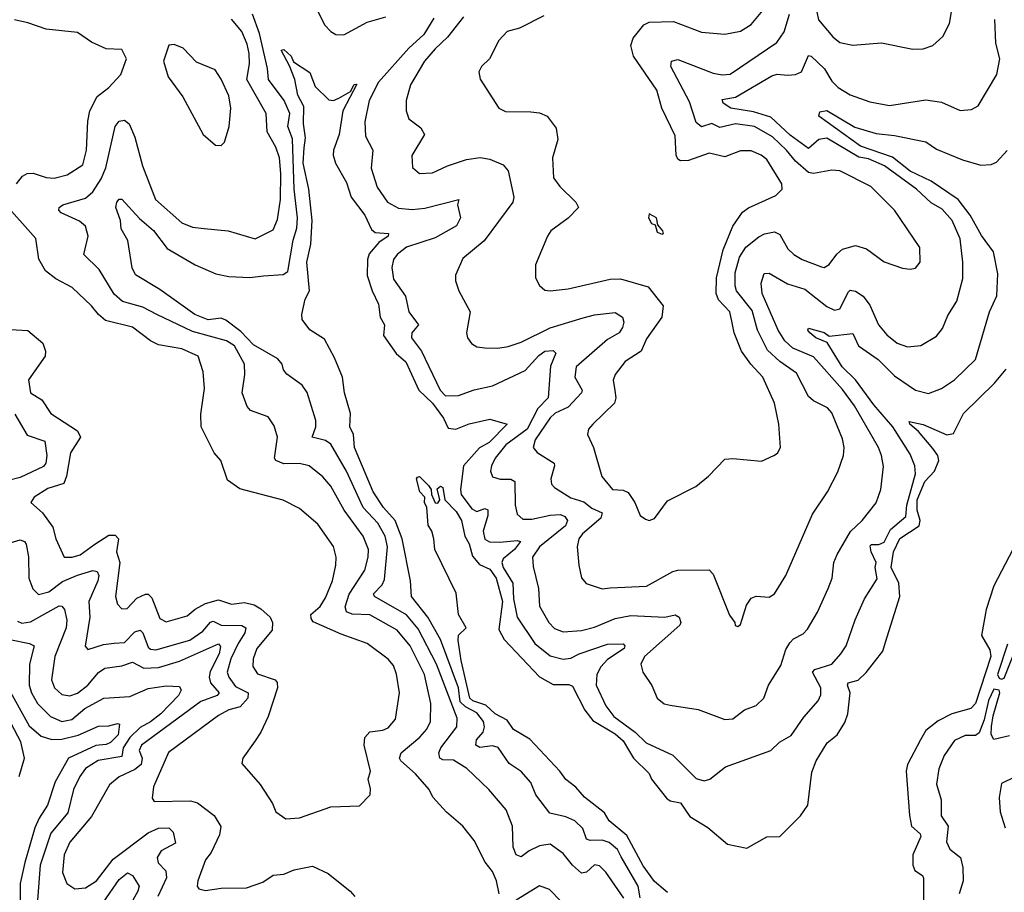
# Model space of a CAD drawing. Extents: x 1245515 to 1420776, y 606314 to 671314.
# Tile 364 of 385: x 1397503 to 1401275, y 644271 to 647614. Entities that reach past the tile are written whole.
import ezdxf

# ---------------------------------------------------------------- set-up
doc = ezdxf.new("R2010")
doc.units = 0

msp = doc.modelspace()

# ---------------------------------------------------------------- linework, layer by layer
at = {"layer": '0CON10XD'}
for points in [[(1399511.1, 647628.9), (1399418.5, 647581.5), (1399371.1, 647568.9), (1399338.6, 647535), (1399303.1, 647465), (1399272.9, 647435), (1399262.9, 647415), (1399267, 647387), (1399339.2, 647275), (1399365, 647262.2), (1399460.9, 647260.9), (1399495, 647257.8), (1399523.8, 647245), (1399558.9, 647198.9), (1399564.4, 647155), (1399544.4, 647085), (1399548.8, 647008.8), (1399572.5, 646975), (1399633.8, 646915), (1399644, 646895), (1399605, 646853.6), (1399538.6, 646805), (1399525.8, 646785), (1399479.2, 646675), (1399479.2, 646625), (1399495, 646596.2), (1399515, 646578), (1399535.8, 646575.8), (1399605, 646583.8), (1399765, 646620.3), (1399805, 646621), (1399911.2, 646591.2), (1399968.5, 646518.5), (1399963.6, 646475), (1399905, 646391.1), (1399884.7, 646345), (1399823.1, 646305), (1399784.4, 646255), (1399776.6, 646233.4), (1399783.3, 646193.2), (1399787.2, 646165), (1399782.1, 646145), (1399699.2, 646065), (1399682.5, 646045), (1399678, 646025), (1399701.5, 645975), (1399734.1, 645864.1), (1399774.3, 645815), (1399815, 645811.5), (1399835, 645803.1), (1399860, 645765), (1399880, 645715), (1399901.2, 645701.2), (1399915, 645696.2), (1399935, 645703.8), (1399985, 645770.8), (1400093.6, 645826.4), (1400142, 645865), (1400205, 645930), (1400235, 645933.8), (1400345, 645923.3), (1400392.5, 645945), (1400405.9, 645954.1), (1400418, 645975), (1400411.5, 646065), (1400394.4, 646145), (1400350.8, 646245), (1400304.1, 646294.1), (1400268.2, 646345), (1400240.7, 646415), (1400232.9, 646452.9), (1400224.1, 646495), (1400181, 646541), (1400171.6, 646565), (1400172.3, 646625), (1400197.7, 646732.3), (1400235, 646823.5), (1400273, 646877), (1400295, 646893.2), (1400399.8, 646940.2), (1400424.2, 646965), (1400423.3, 646985), (1400365, 647078.5), (1400344.3, 647095), (1400305, 647111.8), (1400265, 647111.5), (1400205, 647089.1), (1400145, 647103.3), (1400065, 647074.3), (1400035, 647073.5), (1400025, 647079.5), (1400018, 647095), (1400015, 647170), (1399962.9, 647275), (1399944.3, 647344.3), (1399854.6, 647475), (1399844.6, 647515), (1399853.6, 647543.6), (1399895, 647594.4), (1399915, 647604.5), (1400008, 647608), (1400115, 647566.5), (1400205, 647559.1), (1400265, 647570), (1400305, 647595.6), (1400350.6, 647649.4)], [(1397491.5, 646985), (1397514.6, 647015), (1397531.4, 647025), (1397555, 647026.6), (1397605, 647010), (1397635, 647007.5), (1397685, 647020.4), (1397745, 647058.9), (1397759.8, 647115), (1397763.8, 647226.2), (1397772.5, 647265), (1397800, 647320), (1397844.4, 647355), (1397891.4, 647405), (1397912, 647465), (1397895, 647500), (1397835, 647502.5), (1397778.6, 647528.6), (1397725, 647565.8), (1397605, 647577.6), (1397535, 647602.9), (1397483.9, 647613.9)], [(1399340, 644265), (1399330.6, 644315), (1399315, 644350.8), (1399286.7, 644386.7), (1399245, 644470), (1399201.4, 644525), (1399138.1, 644578.1), (1399085.6, 644635), (1399071.4, 644665), (1399019.2, 644725), (1398963.1, 644775), (1398958.9, 644785), (1398964.6, 644805), (1399036, 644865), (1399063.7, 644896.3), (1399077.5, 644925), (1399079, 644995), (1399054.4, 645105), (1398998.8, 645215), (1398949.1, 645275), (1398845, 645334.3), (1398777, 645337), (1398755.8, 645345.8), (1398749.6, 645365), (1398766.1, 645413.9), (1398825.2, 645504.8), (1398838.7, 645555), (1398839.1, 645585), (1398819, 645635), (1398746.8, 645735), (1398695, 645826.7), (1398665, 645863.5), (1398612, 645905), (1398575, 645914.6), (1398515, 645912.9), (1398484.3, 645925), (1398478.9, 645935), (1398490.4, 646015), (1398478.8, 646058.8), (1398455, 646092.5), (1398387.6, 646117.6), (1398375, 646132), (1398355.9, 646185), (1398365.3, 646255), (1398364.1, 646295), (1398326.1, 646365), (1398295, 646384.1), (1398165, 646419.7), (1398029.2, 646485), (1397975, 646513.5), (1397897.5, 646535), (1397865, 646562.8), (1397807.6, 646657.6), (1397749.1, 646715), (1397766, 646785), (1397755, 646823.5), (1397732.4, 646842.4), (1397661.9, 646875), (1397653.1, 646885), (1397654.3, 646895), (1397668, 646905), (1397755, 646930.7), (1397784.1, 646955), (1397815.7, 647004.3), (1397833.4, 647046.6), (1397868.5, 647205), (1397884.3, 647225), (1397905, 647229.1), (1397922.7, 647215), (1397945, 647164.2), (1397973.2, 647055), (1398023.1, 646925), (1398125, 646836.2), (1398165, 646819.2), (1398210, 646815), (1398302.5, 646805), (1398405, 646774.4), (1398475, 646809.4), (1398491.4, 646848.6), (1398502.1, 646925), (1398504.2, 647025), (1398498.5, 647085), (1398485, 647125.5), (1398451.4, 647185), (1398447.6, 647255), (1398373.3, 647385), (1398383.3, 647445), (1398382.7, 647485), (1398375, 647521.1), (1398355, 647568.8), (1398315, 647616.5)], [(1399818.4, 644248.4), (1399748.5, 644348.5), (1399725, 644372.5), (1399705, 644376.4), (1399675, 644348.2), (1399655, 644344.6), (1399620.6, 644375), (1399585, 644419.6), (1399535, 644456.1), (1399495, 644448.8), (1399455, 644430), (1399425, 644407.3), (1399404.7, 644414.7), (1399393.9, 644443.9), (1399391.8, 644525), (1399366.7, 644586.7), (1399300, 644665), (1399216.7, 644745), (1399165, 644777.4), (1399125, 644778.2), (1399112.5, 644785), (1399109.3, 644805), (1399117.2, 644825), (1399178.2, 644905), (1399178.9, 644938.9), (1399100.3, 645145), (1399030.1, 645280.1), (1398984.6, 645334.7), (1398862.3, 645405), (1398859.2, 645415), (1398891.4, 645448.6), (1398900.5, 645469.5), (1398911.9, 645595), (1398904.1, 645635), (1398876, 645685), (1398819.7, 645745), (1398755.6, 645885), (1398695, 645987.7), (1398675, 646002.7), (1398624.4, 646015), (1398638.1, 646055), (1398638.3, 646078.3), (1398605, 646186), (1398585, 646214.4), (1398526.9, 646256.9), (1398513.5, 646273.5), (1398508.9, 646295), (1398491.9, 646315), (1398398.8, 646368.8), (1398350, 646420), (1398293.1, 646463.1), (1398275, 646471.2), (1398225, 646464.8), (1398174.4, 646484.4), (1398040.5, 646580.5), (1397947.1, 646637.1), (1397934, 646664), (1397918, 646768), (1397892.5, 646812.5), (1397890, 646845), (1397871.2, 646895), (1397875.5, 646915), (1397885, 646927.1), (1397895, 646926.9), (1397962.8, 646852.8), (1398016.6, 646806.6), (1398068, 646738), (1398175, 646675.3), (1398255, 646640.6), (1398305, 646630.3), (1398385, 646626.5), (1398437, 646633), (1398512.3, 646637.7), (1398530.5, 646649.5), (1398550.9, 646769.1), (1398564.6, 646815.4), (1398567.4, 646855), (1398554.6, 646965.4), (1398548.5, 647158.5), (1398531.1, 647205), (1398538, 647255), (1398516, 647305), (1398457, 647385), (1398453.2, 647426.8), (1398421.8, 647561.8), (1398395.7, 647635.7)], [(1398647.3, 647645), (1398671.3, 647595), (1398695, 647569.6), (1398715, 647557.7), (1398745, 647556.8), (1398834.6, 647604.6), (1398905.6, 647625)], [(1399090.2, 647620.2), (1399051.7, 647558.3), (1398993.9, 647505), (1398878, 647375), (1398842, 647305), (1398825, 647222.5), (1398828.7, 647168.7), (1398856.4, 647115), (1398849.6, 647045), (1398872.3, 646972.3), (1398912.5, 646915), (1398955, 646891.9), (1399007.3, 646887.3), (1399055, 646892.7), (1399186.2, 646925), (1399180, 646905), (1399192, 646855), (1399176.9, 646825), (1399095, 646779.1), (1398985, 646743.1), (1398949.2, 646715), (1398935, 646695.6), (1398928.8, 646665), (1398935, 646620), (1398981.5, 646555), (1398993.9, 646495), (1399031.5, 646445), (1399005.5, 646415), (1399004, 646395), (1399042.2, 646345), (1399114.7, 646195), (1399135, 646173.8), (1399185, 646174.7), (1399245, 646196.8), (1399315, 646211.6), (1399439.5, 646270.5), (1399491.9, 646328.1), (1399515, 646343.9), (1399546.6, 646346.6), (1399557.2, 646337.2), (1399537, 646287), (1399528.2, 646165), (1399488.4, 646125), (1399447.9, 646045), (1399365.7, 645985), (1399324.7, 645935), (1399310.7, 645905), (1399307.3, 645885), (1399315, 645863.3), (1399343.5, 645853.5), (1399385, 645854.6), (1399400, 645845), (1399401.8, 645755), (1399409.7, 645719.7), (1399431.2, 645701.2), (1399465, 645700.5), (1399535, 645716.5), (1399575, 645719.2), (1399591.6, 645711.6), (1399602.4, 645695), (1399594.2, 645675), (1399495.3, 645595), (1399468.2, 645555), (1399469.8, 645519.8), (1399490.3, 645435), (1399495, 645368), (1399530.7, 645305), (1399551.9, 645281.9), (1399585, 645269.4), (1399655.2, 645274.8), (1399705, 645286.5), (1399785, 645319.8), (1399845, 645331.1), (1399975, 645324.7), (1400013.8, 645333.8), (1400029.3, 645325), (1400035.9, 645305), (1400031.8, 645295), (1399897.5, 645175), (1399883.1, 645145), (1399890.8, 645115), (1399925, 645063.8), (1399945.7, 645015), (1399972.7, 644992.7), (1399995, 644987.8), (1400102.1, 644972.1), (1400205, 644933.1), (1400235, 644935.7), (1400280.4, 644969.6), (1400325, 644987.1), (1400354.3, 645015), (1400371.8, 645065), (1400419.2, 645140.7), (1400438.4, 645201.6), (1400453.2, 645226.8), (1400467.9, 645242.1), (1400505, 645260.8), (1400520.9, 645279.1), (1400559.5, 645345), (1400601.1, 645435), (1400615.5, 645475), (1400622.5, 645535), (1400634.4, 645565), (1400686.2, 645653.8), (1400730.6, 645695), (1400785, 645763.1), (1400802.4, 645815), (1400812.3, 645902.3), (1400805.4, 645945), (1400794, 645975), (1400701, 646135), (1400655, 646197.1), (1400545, 646322.4), (1400465, 646355.7), (1400434, 646384), (1400409.5, 646425), (1400347.8, 646565), (1400344, 646605), (1400355, 646641.4), (1400375, 646642.7), (1400445, 646602.5), (1400511.4, 646581.4), (1400595.2, 646515.2), (1400625, 646501.3), (1400645, 646506.5), (1400677.9, 646572.1), (1400685, 646578.6), (1400705, 646574.6), (1400734, 646555), (1400760.5, 646520.5), (1400792.9, 646445), (1400825, 646406.4), (1400865, 646374.5), (1400905, 646361.4), (1400955, 646365.7), (1401015, 646402), (1401038.6, 646431.4), (1401059.2, 646480.8), (1401094, 646536), (1401116.7, 646623.3), (1401116.6, 646685), (1401105.8, 646775), (1401075, 646845.5), (1401037.9, 646887.9), (1400995, 646912.5), (1400939.1, 646965), (1400815.9, 647055), (1400755, 647080.9), (1400717.4, 647087.4), (1400595, 647160.7), (1400565, 647154.8), (1400525, 647121.4), (1400455, 647172.6), (1400381.2, 647241.2), (1400315, 647261.9), (1400227.5, 647275), (1400198.2, 647295), (1400195, 647309.2), (1400245, 647318.1), (1400385, 647399.3), (1400405, 647405.3), (1400445, 647402.2), (1400475, 647403.9), (1400497.8, 647415), (1400525, 647477.3), (1400535, 647474.6), (1400586.5, 647426.5), (1400615, 647379.5), (1400639.4, 647355), (1400685, 647326.9), (1400760.2, 647300.2), (1400835, 647285.5), (1400975, 647307.8), (1401035, 647298.2), (1401106.8, 647266.8), (1401150, 647270), (1401175, 647284), (1401247.3, 647405), (1401258.7, 647465), (1401242.3, 647525), (1401239, 647615)], [(1399204.1, 647625), (1399142.5, 647547.5), (1399095, 647503.3), (1399054.6, 647455), (1399000, 647365), (1398983.6, 647305), (1398984.5, 647265), (1398994.6, 647235), (1399039.9, 647199.9), (1399054.4, 647175), (1399005.5, 647094.5), (1399008.3, 647048.3), (1399035, 647025.7), (1399085, 647027.8), (1399142, 647055), (1399215, 647079.3), (1399267, 647087), (1399305, 647080.5), (1399355, 647058.5), (1399375.3, 647035.3), (1399396.2, 646935), (1399392.9, 646915), (1399283.1, 646766.9), (1399200.8, 646699.2), (1399172.9, 646635), (1399173.4, 646613.4), (1399185.8, 646575), (1399228.6, 646495), (1399215.6, 646415), (1399219.2, 646395), (1399233.9, 646373.9), (1399255, 646360.6), (1399285, 646356.9), (1399335, 646355.5), (1399375, 646362), (1399425, 646379.1), (1399535, 646433.4), (1399662.5, 646472.5), (1399705, 646484.2), (1399785, 646492.2), (1399813.1, 646475), (1399817.3, 646455), (1399812.9, 646435), (1399800, 646415), (1399755, 646388.9), (1399635.3, 646285), (1399630.3, 646245), (1399658.2, 646195), (1399655.4, 646185), (1399605, 646130.4), (1399555, 646107), (1399535, 646089.5), (1399478.1, 646005), (1399470.4, 645975), (1399486.3, 645956.3), (1399550.6, 645915), (1399552.7, 645905), (1399538.2, 645855), (1399541.1, 645835), (1399551.6, 645821.6), (1399615, 645782.5), (1399665, 645766.8), (1399695, 645743.5), (1399735.3, 645725), (1399729.7, 645705), (1399660, 645645), (1399645.4, 645625), (1399639.1, 645595), (1399645.5, 645525), (1399655.4, 645475.4), (1399673.7, 645453.7), (1399735, 645433.3), (1399765, 645437.1), (1399905, 645443.8), (1400005, 645500), (1400025, 645505.5), (1400145, 645506.7), (1400160.2, 645490.2), (1400223, 645333), (1400243.3, 645305), (1400243.9, 645293.9), (1400255, 645290), (1400265, 645297.5), (1400288.3, 645371.7), (1400305, 645398), (1400325, 645405.7), (1400375, 645401.4), (1400395, 645414.3), (1400437.9, 645485), (1400540.5, 645719.5), (1400597.8, 645805), (1400638.1, 645881.9), (1400659.2, 645945), (1400661.8, 645975), (1400655, 646008.8), (1400615, 646108.6), (1400597.6, 646127.6), (1400544.3, 646154.3), (1400525, 646170.9), (1400479.5, 646259.5), (1400415, 646304.8), (1400368.1, 646348.1), (1400329.6, 646425), (1400309.7, 646499.7), (1400250, 646575), (1400243.7, 646595), (1400243.7, 646645), (1400260.5, 646705), (1400285, 646742.7), (1400335, 646782.7), (1400356.2, 646793.8), (1400395, 646802), (1400415, 646791.5), (1400446.6, 646736.6), (1400468.9, 646715), (1400501.4, 646695), (1400575, 646666.9), (1400585, 646665.5), (1400605, 646676.4), (1400633.4, 646716.6), (1400655, 646735.3), (1400705, 646748.7), (1400747.1, 646737.1), (1400815, 646687.1), (1400885, 646662), (1400915, 646658), (1400935, 646662.5), (1400952.5, 646685), (1400952.1, 646742.1), (1400855, 646884.3), (1400764.4, 646975), (1400645.8, 647035), (1400615, 647038.2), (1400545, 647025.3), (1400525, 647028.9), (1400475, 647072.3), (1400440.9, 647115), (1400387.3, 647165), (1400318.5, 647205), (1400245, 647214.9), (1400185, 647201.8), (1400155, 647216.6), (1400115, 647203.9), (1400095, 647221.1), (1400069.2, 647299.2), (1399998.1, 647435), (1400000.4, 647455), (1400025, 647461.9), (1400159.7, 647409.7), (1400195, 647403), (1400225, 647405.3), (1400403.5, 647526.5), (1400432.1, 647567.9)], [(1400432.1, 647567.9), (1400452.1, 647635)], [(1400557.7, 647645), (1400563.7, 647613.7), (1400618.7, 647548.7), (1400645, 647527.5), (1400695, 647517.1), (1400805, 647525.7), (1400925, 647501.5), (1400965, 647502.7), (1401001.2, 647515), (1401039.8, 647550.2), (1401065, 647600), (1401072.5, 647645)], [(1398275, 647132.5), (1398287.5, 647145), (1398305.8, 647205), (1398312.5, 647275), (1398305, 647323.3), (1398275, 647386.7), (1398252.3, 647422.3), (1398181.1, 647451.1), (1398130, 647505), (1398095, 647520), (1398075, 647516.7), (1398053.8, 647455), (1398072, 647395), (1398128.3, 647318.3), (1398206.2, 647175), (1398253.9, 647133.9), (1398275, 647132.5)], [(1398968, 645625), (1398942.3, 645695), (1398896.7, 645745), (1398857.2, 645805), (1398785.9, 645975), (1398782.3, 646025), (1398768, 646055), (1398770.6, 646105), (1398747.3, 646185), (1398740, 646245), (1398709.2, 646319.2), (1398670.6, 646390.6), (1398615, 646426.1), (1398586.1, 646466.1), (1398584.5, 646485), (1398596.6, 646543.4), (1398613.8, 646576.2), (1398603.7, 646685), (1398618.7, 646755), (1398624.2, 646845), (1398611.3, 646965), (1398589.9, 647065), (1398593.2, 647123.2), (1398598.4, 647161.6), (1398590.1, 647215), (1398592.1, 647282.1), (1398569.3, 647325), (1398557.1, 647385), (1398537.6, 647437.6), (1398505, 647497.5), (1398515, 647500), (1398542.9, 647475), (1398552.4, 647452.4), (1398615, 647412.1), (1398635, 647358), (1398687.5, 647307.5), (1398705, 647305.4), (1398726.6, 647313.4), (1398770.7, 647339.3), (1398785, 647365.6), (1398795, 647367.5), (1398740.8, 647265), (1398727.7, 647175), (1398705.4, 647115), (1398703.8, 647095), (1398713.8, 647065), (1398755, 646990.8), (1398773.6, 646935), (1398825.4, 646865.4), (1398850.6, 646810.6), (1398865, 646799.4), (1398915.6, 646795), (1398914.4, 646785), (1398879.6, 646760.4), (1398842.7, 646717.3), (1398836.3, 646695), (1398834.1, 646634.1), (1398853.1, 646575), (1398877.8, 646525), (1398883.7, 646475), (1398900.3, 646445), (1398897, 646405), (1398945, 646335.2), (1398983.2, 646303.2), (1399032.3, 646195), (1399085, 646145.4), (1399127.2, 646087.2), (1399145, 646049.7), (1399174.7, 646045.3), (1399225, 646066.6), (1399305, 646084), (1399371.2, 646065), (1399302, 645995), (1399265, 645974.4), (1399203.4, 645905), (1399192.3, 645815), (1399195.2, 645795), (1399235, 645740.4), (1399255, 645730.4), (1399285, 645741.4), (1399296.7, 645736.7), (1399296.3, 645715), (1399278.9, 645655), (1399285, 645624.5), (1399303.3, 645613.3), (1399342.6, 645612.6), (1399408.9, 645618.9), (1399421.4, 645615), (1399398.6, 645585), (1399355, 645548.2), (1399350.5, 645535), (1399355.8, 645515), (1399392.5, 645455), (1399395.2, 645395.2), (1399408.7, 645325), (1399476.8, 645225), (1399535, 645176.7), (1399585, 645163.8), (1399615, 645168.1), (1399647.1, 645185), (1399755, 645222.1), (1399815, 645223.1), (1399821.6, 645215), (1399818.8, 645205), (1399755, 645163.7), (1399729.5, 645135), (1399713.8, 645105), (1399711.6, 645065), (1399749.1, 644985), (1399779.7, 644945), (1399861.2, 644885), (1399903.5, 644843.5), (1400005, 644796.7), (1400095, 644707.1), (1400125, 644698.6), (1400146.7, 644705), (1400207.6, 644752.4), (1400381.2, 644815), (1400413.9, 644846.1), (1400458.3, 644871.7), (1400507.4, 644942.6), (1400562.7, 645005), (1400572.6, 645027.4), (1400572.5, 645055), (1400540.3, 645115), (1400549.4, 645125), (1400614.4, 645145), (1400649.5, 645185), (1400669.1, 645215), (1400703.8, 645315), (1400740, 645395), (1400788, 645472), (1400780.5, 645515), (1400783.8, 645535), (1400765.4, 645575), (1400761.8, 645598.2), (1400766.2, 645603.8), (1400795, 645604.1), (1400815, 645612.7), (1400839, 645661), (1400898.6, 645711.4), (1400901.5, 645755), (1400934.7, 645875), (1400933.1, 645905), (1400915, 645950), (1400848, 646055), (1400775, 646138.9), (1400705.2, 646235), (1400653.8, 646283.8), (1400597.1, 646377.1), (1400553.8, 646395), (1400530, 646415), (1400522.9, 646425), (1400525, 646432.5), (1400585, 646415.8), (1400605, 646401.9), (1400695, 646412.3), (1400716.2, 646365), (1400792.2, 646312.2), (1400855, 646249.7), (1400935, 646194.7), (1400985, 646182.2), (1401035, 646202), (1401085, 646234), (1401165, 646312.9), (1401219.2, 646495), (1401246.5, 646556.5), (1401250.4, 646640.4), (1401233.4, 646725), (1401188.2, 646788.2), (1401144.8, 646865), (1401098.8, 646925), (1400995.5, 646995.5), (1400915, 647034.7), (1400847.3, 647087.3), (1400725, 647130), (1400564.4, 647245), (1400568.5, 647261.5), (1400595, 647266.9), (1400702.4, 647202.4), (1400785, 647178), (1400855, 647171.2), (1400975, 647146), (1401015, 647118.8), (1401115, 647077.1), (1401185, 647056.8), (1401225, 647059.1), (1401245, 647068.6), (1401286.6, 647113.4)], [(1397445, 646428.9), (1397535, 646424.1), (1397591.8, 646375), (1397602.5, 646345), (1397600.6, 646325), (1397536.7, 646235), (1397544.4, 646185), (1397588.4, 646158.4), (1397622.5, 646105), (1397725, 646038.9), (1397736.7, 646015), (1397698, 645955), (1397682.9, 645865), (1397672.7, 645837.3), (1397611.3, 645818.7), (1397559.2, 645785), (1397546.2, 645765), (1397590.5, 645725), (1397630.5, 645670.5), (1397641.8, 645625), (1397673.3, 645555), (1397704.7, 645554.7), (1397735, 645564.2), (1397791.6, 645605), (1397845, 645639), (1397869.1, 645639.1), (1397881.3, 645625), (1397874.7, 645575), (1397886.5, 645535), (1397870.4, 645405), (1397877.5, 645375), (1397895, 645357.5), (1397915, 645359.1), (1397951.6, 645398.4), (1397985, 645413.8), (1397995, 645412.8), (1398009.6, 645399.6), (1398040.2, 645320.2), (1398065, 645307.5), (1398145, 645330), (1398175, 645355.4), (1398215, 645377.1), (1398265, 645391.6), (1398315, 645374.7), (1398365, 645381.1), (1398402, 645372), (1398427.5, 645357.5), (1398462.4, 645325), (1398471.7, 645305), (1398470.3, 645275), (1398412.2, 645205), (1398397.8, 645165), (1398396, 645136), (1398415, 645107.7), (1398482.5, 645085), (1398489.7, 645075), (1398491, 645055), (1398454.7, 644945.3), (1398427.5, 644885), (1398405, 644852), (1398358, 644785), (1398353.8, 644765), (1398424.1, 644684.1), (1398471.4, 644611.4), (1398485, 644578.8), (1398522.5, 644552.5), (1398575, 644556.7), (1398695, 644598.6), (1398805, 644602.5), (1398845.9, 644644.1), (1398847.7, 644667.7), (1398838.8, 644705), (1398847.5, 644735), (1398823.5, 644835), (1398825.4, 644864.6), (1398844.6, 644885.4), (1398895, 644891.8), (1398915, 644901.1), (1398942.7, 644935), (1398958.2, 645035), (1398946.3, 645106.4), (1398935, 645140), (1398915, 645164.4), (1398835, 645224.5), (1398735, 645260), (1398627.6, 645307.6), (1398619.6, 645319.6), (1398619.1, 645335), (1398655, 645366.2), (1398675, 645399.4), (1398701.1, 645465), (1398714.6, 645525), (1398716.2, 645555), (1398705, 645596), (1398645, 645681.1), (1398575, 645741.1), (1398513.1, 645773.1), (1398347.2, 645817.2), (1398299.6, 645849.6), (1398274.4, 645925), (1398248.6, 645955), (1398198.8, 646055), (1398197.4, 646102.6), (1398211.7, 646201.7), (1398205.6, 646265), (1398187.1, 646325), (1398125, 646353.3), (1398035, 646369.2), (1398004.3, 646384.3), (1397936, 646436), (1397832.5, 646462.5), (1397804.8, 646484.8), (1397778.3, 646518.3), (1397705, 646588.5), (1397641.5, 646621.5), (1397602.6, 646652.6), (1397576.3, 646696.4), (1397565, 646776.7), (1397441.8, 646915)], [(1399965, 646792.5), (1399970, 646795), (1399967.5, 646805), (1399948.3, 646828.3), (1399942.5, 646855), (1399915, 646870), (1399912.5, 646855), (1399923.6, 646833.6), (1399938.3, 646828.3), (1399945, 646800), (1399965, 646792.5)], [(1399985, 644270), (1399935, 644312.5), (1399891.9, 644371.9), (1399828.9, 644488.9), (1399761.8, 644545), (1399743.6, 644575), (1399667.5, 644635), (1399633.8, 644673.8), (1399595, 644703.3), (1399572.9, 644735), (1399457.6, 644857.6), (1399395, 644894.7), (1399370.8, 644930.8), (1399325, 644954.5), (1399288.7, 644988.7), (1399238.7, 645005), (1399227.8, 645015), (1399195, 645158.8), (1399183.6, 645236.4), (1399185, 645256.7), (1399213.8, 645285), (1399184.4, 645335), (1399175, 645416.7), (1399093.3, 645585), (1399090, 645625), (1399082.5, 645655), (1399068.3, 645678.3), (1399063.3, 645745), (1399054.3, 645765), (1399055.8, 645785), (1399036.9, 645805), (1399023.8, 645855), (1399027.7, 645862.3), (1399035, 645864.2), (1399070, 645830), (1399080, 645815), (1399081.2, 645795), (1399095, 645763.3), (1399105, 645762.5), (1399113.3, 645775), (1399103, 645817), (1399115, 645827.5), (1399125, 645822.5), (1399132.5, 645775), (1399175, 645730), (1399195.5, 645695), (1399208.1, 645635), (1399225, 645606.5), (1399238.6, 645558.6), (1399265, 645527.3), (1399305, 645509.2), (1399328.1, 645475), (1399352.5, 645385), (1399338.6, 645278.6), (1399359.4, 645239.4), (1399495, 645097.1), (1399547, 645067), (1399607.3, 645067.3), (1399620.8, 645060.8), (1399668.8, 644968.8), (1399699, 644929), (1399785, 644878.1), (1399815, 644851.2), (1399839.9, 644810.1), (1399855.1, 644785.1), (1399915, 644726.2), (1399924.2, 644704.2), (1399981.2, 644631.2), (1399995, 644621.5), (1400035, 644613.4), (1400071.1, 644561.1), (1400139.2, 644519.2), (1400215, 644455.4), (1400289.4, 644440.6), (1400365, 644483.3), (1400415, 644485.5), (1400495, 644564.5), (1400522.2, 644605), (1400538.6, 644731.4), (1400554.2, 644775), (1400596.8, 644843.2), (1400635.2, 644874.8), (1400665, 644921.1), (1400675.7, 644954.3), (1400685.4, 645035), (1400674.1, 645065), (1400676.7, 645073.3), (1400715, 645084.2), (1400746.2, 645113.8), (1400809.5, 645195), (1400820.5, 645229.5), (1400875.4, 645405), (1400870.7, 645455), (1400842.2, 645515), (1400850.3, 645575), (1400875, 645627.3), (1400949.1, 645675), (1400952.4, 645695), (1400941.1, 645735), (1400941.3, 645775), (1400971.5, 645845), (1401007.4, 645885), (1401024.4, 645925), (1401020.3, 645945), (1401001.4, 645971.4), (1400946.8, 646036.8), (1400913.6, 646065), (1400911.2, 646075), (1400965, 646063.1), (1401055, 646023.9), (1401081.3, 646028.7), (1401119.4, 646105), (1401237.8, 646222.3), (1401282.5, 646275)], [(1397485, 646103.2), (1397532, 646022), (1397599.1, 645999.1), (1397607, 645945), (1397603.8, 645915), (1397595, 645902.9), (1397505, 645860.5), (1397455, 645848.2)], [(1397405, 645591.7), (1397505, 645621.4), (1397522.2, 645615), (1397528.4, 645605), (1397536.6, 645556.6), (1397538.9, 645475), (1397554.3, 645434.3), (1397575, 645411.5), (1397615, 645421.7), (1397667.5, 645462.5), (1397725, 645486.6), (1397783.8, 645503.8), (1397799.7, 645499.8), (1397806.2, 645485), (1397803, 645465), (1397768, 645385), (1397771.5, 645325), (1397754.7, 645214.7), (1397765, 645201.5), (1397825, 645221.1), (1397864.8, 645225.2), (1397905, 645228), (1397945, 645268.8), (1397965, 645275.2), (1397975.1, 645265.1), (1397995, 645210.9), (1398005, 645202.6), (1398025, 645200), (1398155, 645237.2), (1398205, 645271.6), (1398233.7, 645306.3), (1398245, 645310.2), (1398275, 645294.4), (1398355, 645292.8), (1398369.7, 645285), (1398366.4, 645265), (1398339.9, 645225), (1398312.3, 645165), (1398298.1, 645115), (1398304.3, 645095), (1398329.7, 645059.7), (1398379.1, 645035), (1398377.9, 645015), (1398348.1, 644981.9), (1398305, 644970.2), (1398265, 644948.1), (1398073.1, 644806.9), (1398015.6, 644675), (1398011.4, 644631.4), (1398018.8, 644618.8), (1398158.3, 644621.7), (1398184.3, 644614.3), (1398247.8, 644565), (1398273.5, 644523.5), (1398269, 644491), (1398236.7, 644423.2), (1398215.4, 644395), (1398186.4, 644315), (1398183.1, 644295), (1398190, 644285), (1398215, 644277.5), (1398275, 644286.8), (1398371.9, 644288.1), (1398435, 644310), (1398475, 644336.2), (1398515, 644340), (1398555, 644357.8), (1398625, 644371.4), (1398685, 644343.5), (1398769.2, 644275), (1398786.8, 644255)], [(1399880.1, 644250.1), (1399873, 644295), (1399807.2, 644407.2), (1399793.8, 644435), (1399761.8, 644461.8), (1399735, 644471.5), (1399689.2, 644469.2), (1399675, 644474.1), (1399660.7, 644515), (1399630, 644545), (1399595, 644560.2), (1399534.6, 644574.6), (1399480.3, 644645), (1399461.5, 644691.5), (1399424.2, 644734.2), (1399378.2, 644765), (1399335.9, 644825.9), (1399315, 644832.5), (1399265.7, 644825.7), (1399250.3, 644835), (1399253.3, 644855), (1399279.5, 644885), (1399284.2, 644905), (1399280.5, 644925), (1399255, 644958.9), (1399211.7, 644981.7), (1399191.2, 645001.2), (1399184.3, 645055), (1399115, 645239.7), (1399066.7, 645325), (1399004.7, 645405), (1399000.3, 645465), (1398968, 645625)], [(1401308.2, 645585), (1401234.8, 645445), (1401206.1, 645355), (1401188.2, 645255), (1401220.1, 645200.1), (1401223.5, 645175), (1401164.4, 644995), (1401146.7, 644975), (1401074.8, 644955.2), (1401021.8, 644928.2), (1400975, 644891.4), (1400954.2, 644855.8), (1400905, 644760.4), (1400899.3, 644735), (1400912.1, 644565), (1400920.4, 644525), (1400953.6, 644495), (1400955.8, 644485), (1400924.7, 644415), (1400924.6, 644374.6), (1400933.1, 644355), (1400961.9, 644335), (1400965.3, 644325.3), (1400964.4, 644124.4)], [(1397495, 645309.7), (1397511.9, 645301.9), (1397545, 645306.9), (1397655, 645368.7), (1397665, 645367.5), (1397674.6, 645355), (1397683.8, 645313.8), (1397682, 645285), (1397638.4, 645175), (1397625.8, 645085), (1397636.1, 645055), (1397665, 645028.4), (1397695, 645023.8), (1397725, 645033.5), (1397765, 645064.3), (1397805, 645113.5), (1397829.5, 645130.5), (1397895, 645139.3), (1397935, 645152.9), (1397979.4, 645129.4), (1398035, 645132.7), (1398115, 645156.8), (1398265, 645223.6), (1398272.5, 645212.5), (1398267, 645185), (1398233.4, 645116.6), (1398228.8, 645095), (1398234.1, 645074.1), (1398267.2, 645035), (1398259.6, 645025), (1398197.8, 645002.2), (1397969.8, 644835), (1397961.2, 644815), (1397972.7, 644785), (1397968.8, 644761.2), (1397945, 644741), (1397885, 644713.3), (1397847.4, 644682.6), (1397778.2, 644561.8), (1397695, 644462.7), (1397674.3, 644415), (1397666.9, 644346.9), (1397684.4, 644305), (1397715, 644284.5), (1397755, 644288.5), (1397798.2, 644315), (1397861.4, 644398.6), (1397995, 644498.5), (1398035, 644517), (1398075, 644518.5), (1398091.7, 644501.7), (1398100.2, 644459.8), (1398045, 644430), (1398030.4, 644405), (1398034, 644384), (1398063.2, 644353.2), (1398066, 644326), (1398032.2, 644255)], [(1397465, 645239.3), (1397540.8, 645225), (1397558.2, 645215), (1397541.1, 645145), (1397539.6, 645065), (1397548.4, 645035), (1397571.9, 644995), (1397621.3, 644945), (1397665, 644925.2), (1397703, 644933), (1397752.9, 644975), (1397826, 645015), (1397925, 645021.4), (1397995, 645052.5), (1398065, 645062.1), (1398115, 645060), (1398121.5, 645045), (1398112, 645025), (1398043.7, 644955), (1398005, 644924.1), (1397965, 644902.8), (1397925.6, 644864.4), (1397900.3, 644825), (1397895, 644791.2), (1397804.4, 644775.6), (1397755.8, 644745), (1397733.8, 644715), (1397709.8, 644665), (1397688, 644575), (1397622.2, 644497.8), (1397581.6, 644375), (1397571.5, 644241.5)], [(1401288, 645222), (1401249.1, 645105), (1401255, 645091.9), (1401265, 645087.5), (1401275, 645091.8), (1401318.7, 645201.3)], [(1397455, 645061.4), (1397539.4, 644909.4), (1397585, 644869.7), (1397626.8, 644856.8), (1397665, 644858), (1397727, 644873), (1397805, 644907.2), (1397845, 644909.1), (1397878.3, 644918.3), (1397885.9, 644915.9), (1397880, 644875), (1397851.6, 644845), (1397835, 644837.1), (1397795, 644833.3), (1397690.8, 644785), (1397638.8, 644695), (1397610.4, 644605), (1397578, 644555), (1397562, 644518), (1397522.6, 644385), (1397505.5, 644305), (1397506.6, 644125)], [(1401295, 644871.2), (1401235, 644856.9), (1401225.3, 644875.3), (1401226.5, 644906.5), (1401232.3, 644947.7), (1401257.7, 645035), (1401256, 645046), (1401235, 645049.3), (1401215, 645006.5), (1401197.9, 644932.1), (1401178.5, 644881.5), (1401165, 644871.8), (1401125, 644871.3), (1401085, 644852.7), (1401045.4, 644795), (1401025, 644743.8), (1401016.2, 644685), (1401033.8, 644625), (1401033.7, 644563.6), (1401060, 644525), (1401053.8, 644465), (1401066.9, 644436.9), (1401108, 644405), (1401116.4, 644366.4), (1401117.3, 644315), (1401102.5, 644265)], [(1397501.6, 644715), (1397521.6, 644785), (1397507.3, 644847.3), (1397471.6, 644915)], [(1401315, 644711.9), (1401265, 644687.5), (1401255.7, 644634.3), (1401259.3, 644579.3), (1401278.4, 644518.4)], [(1397825, 644233.8), (1397885, 644320.7), (1397916.2, 644346.2), (1397935, 644335.7), (1397960.7, 644295), (1397956.1, 644275), (1397923.2, 644215)], [(1399577, 644237), (1399532.4, 644282.4), (1399495, 644296.2), (1399405, 644240.5)]]:
    msp.add_lwpolyline(points, dxfattribs=at)

doc.saveas('drawing.dxf')
